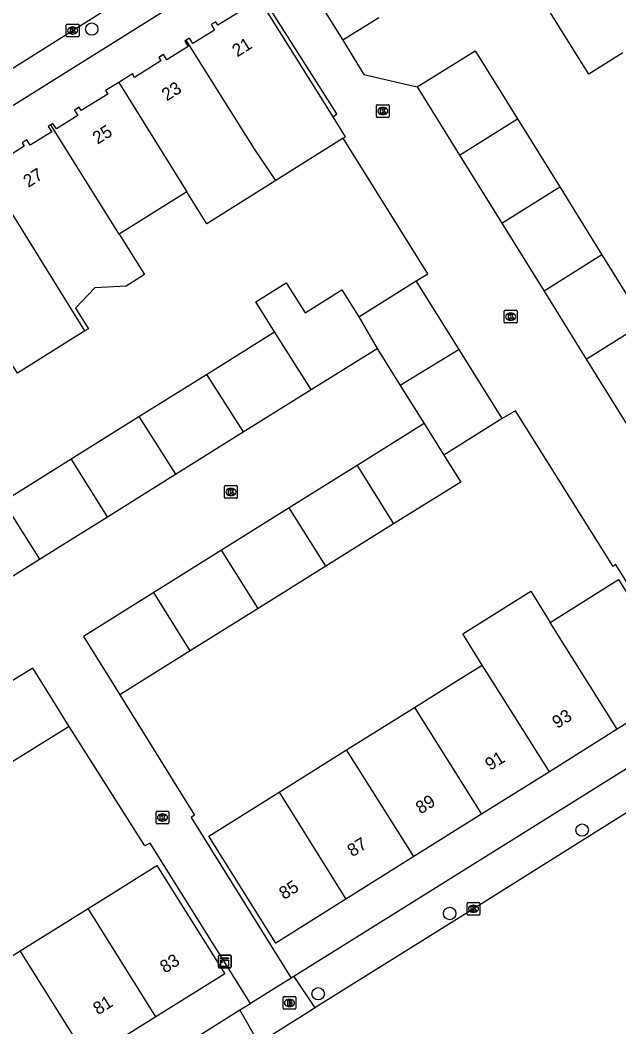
# Model space of a CAD drawing. Extents: x 157767 to 159171, y 387842 to 389425.
# Drawn here: x 158595.3 to 158642.4, y 387972.7 to 388052.1 of the extents above; entities that cross this region are included whole.
import ezdxf

# ---------------------------------------------------------------- set-up
doc = ezdxf.new("R2010")
doc.units = 0
for name, color, linetype in [('IMGEO_Boom', 7, 'Continuous'), ('IMGEO_Brandkraan', 7, 'Continuous'), ('IMGEO_Kast', 7, 'Continuous'), ('IMGEO_Kolk', 7, 'Continuous'), ('IMGEO_Muur', 7, 'Continuous'), ('IMGEO_Pand', 7, 'Continuous'), ('IMGEO_Pand_nummerreeks', 7, 'Continuous'), ('IMGEO_Rijbaan_lokaal_gesloten', 7, 'Continuous'), ('IMGEO_Rijbaan_lokaal_open', 7, 'Continuous'), ('IMGEO_Voetpad_open', 7, 'Continuous')]:
    doc.layers.add(name, color=color, linetype=linetype)

msp = doc.modelspace()

# ---------------------------------------------------------------- linework, layer by layer
at = {"layer": 'IMGEO_Boom'}
for centre in [(158600.899, 388051.349), (158639.525, 387988.246), (158629.093, 387981.676), (158618.736, 387975.35)]:
    msp.add_circle(centre, 0.489, dxfattribs=at)
at = {"layer": 'IMGEO_Brandkraan'}
for p, q in [((158615.976, 387974.202), (158615.976, 387975.054)), ((158616.051, 387975.128), (158616.903, 387975.128)), ((158616.464, 387974.908), (158616.489, 387974.908)), ((158616.977, 387975.054), (158616.977, 387974.202)), ((158616.903, 387974.128), (158616.051, 387974.128)), ((158616.487, 387974.348), (158616.462, 387974.348))]:
    msp.add_line(p, q, dxfattribs=at)
for points in [[(158615.976, 387974.202), (158615.976, 387975.054)], [(158616.051, 387975.128), (158616.903, 387975.128)], [(158616.324, 387974.828), (158616.324, 387974.428), (158616.537, 387974.428)], [(158616.555, 387974.828), (158616.324, 387974.828)], [(158616.503, 387974.747), (158616.449, 387974.747), (158616.449, 387974.671)], [(158616.449, 387974.671), (158616.502, 387974.671)], [(158616.511, 387974.595), (158616.449, 387974.595), (158616.449, 387974.514)], [(158616.449, 387974.514), (158616.511, 387974.514)], [(158616.977, 387975.054), (158616.977, 387974.202)], [(158616.903, 387974.128), (158616.051, 387974.128)]]:
    msp.add_lwpolyline(points, dxfattribs=at)
for centre, radius, start, end in [((158616.053, 387975.052), 0.0765, 91.55205, 178.44795), ((158616.053, 387975.052), 0.0765, 91.55205, 178.44795), ((158616.504, 387974.709), 0.0379, 267.82845, 90.93552), ((158616.512, 387974.554), 0.0404, 269.87594, 90.50774), ((158616.559, 387974.683), 0.145, 59.4692, 91.53667), ((158616.584, 387974.73), 0.0922, 285.51372, 58.15012), ((158616.589, 387974.538), 0.105, 301.31148, 78.98903), ((158616.901, 387975.052), 0.0765, 1.55205, 88.44795), ((158616.901, 387975.052), 0.0765, 1.55205, 88.44795), ((158616.053, 387974.204), 0.0765, 181.55205, 268.44795), ((158616.053, 387974.204), 0.0765, 181.55205, 268.44795), ((158616.543, 387974.679), 0.251, 268.66757, 293.53466), ((158616.901, 387974.204), 0.0765, 271.55205, 358.44795), ((158616.901, 387974.204), 0.0765, 271.55205, 358.44795)]:
    msp.add_arc(centre, radius, start, end, dxfattribs=at)
for centre, major_axis, ratio, start_param, end_param in [((158616.463, 387974.628), (-0.387, 0.002), 0.722429, 4.712389, 7.853982), ((158616.488, 387974.628), (-0.39, 0.002), 0.717154, 1.570796, 4.712389)]:
    msp.add_ellipse(centre, major_axis=major_axis, ratio=ratio, start_param=start_param, end_param=end_param, dxfattribs=at)
at = {"layer": 'IMGEO_Kast'}
for p, q in [((158610.877, 387977.459), (158610.877, 387978.3)), ((158610.877, 387978.3), (158610.877, 387977.459)), ((158610.952, 387978.384), (158611.793, 387978.384)), ((158611.793, 387978.384), (158610.952, 387978.384)), ((158611.877, 387978.309), (158611.877, 387977.468)), ((158611.877, 387977.468), (158611.877, 387978.309)), ((158611.802, 387977.384), (158610.961, 387977.384)), ((158610.961, 387977.384), (158611.802, 387977.384))]:
    msp.add_line(p, q, dxfattribs=at)
for points in [[(158611.072, 387978.174), (158611.672, 387978.174), (158611.672, 387978.089), (158611.072, 387978.089), (158611.072, 387978.174)], [(158611.072, 387977.999), (158611.672, 387977.999), (158611.672, 387977.51), (158611.072, 387977.51), (158611.072, 387977.999)]]:
    msp.add_lwpolyline(points, dxfattribs=at)
msp.add_circle((158611.156, 387977.848), 0.0377, dxfattribs=at)
for centre, start, end in [((158610.955, 387978.306), 92.4484, 184.28452), ((158610.955, 387978.306), 92.4484, 184.28452), ((158611.799, 387978.306), 2.4484, 94.28452), ((158611.799, 387978.306), 2.4484, 94.28452), ((158610.955, 387977.462), 182.4484, 274.28452), ((158610.955, 387977.462), 182.4484, 274.28452), ((158611.799, 387977.462), 272.4484, 4.28452), ((158611.799, 387977.462), 272.4484, 4.28452)]:
    msp.add_arc(centre, 0.0779, start, end, dxfattribs=at)
at = {"layer": 'IMGEO_Kolk'}
for p, q in [((158598.898, 388050.813), (158598.898, 388051.665)), ((158598.973, 388051.739), (158599.825, 388051.739)), ((158599.386, 388051.519), (158599.411, 388051.519)), ((158599.899, 388051.665), (158599.899, 388050.813)), ((158599.825, 388050.739), (158598.973, 388050.739)), ((158599.409, 388050.959), (158599.384, 388050.959)), ((158623.325, 388044.466), (158623.325, 388045.318)), ((158623.4, 388045.392), (158624.252, 388045.392)), ((158623.813, 388045.172), (158623.838, 388045.172)), ((158624.326, 388045.318), (158624.326, 388044.466)), ((158624.252, 388044.392), (158623.4, 388044.392)), ((158623.836, 388044.612), (158623.811, 388044.612)), ((158633.392, 388028.27), (158633.392, 388029.122)), ((158633.467, 388029.196), (158634.319, 388029.196)), ((158633.88, 388028.976), (158633.905, 388028.976)), ((158634.393, 388029.122), (158634.393, 388028.27)), ((158634.319, 388028.196), (158633.467, 388028.196)), ((158633.903, 388028.416), (158633.878, 388028.416)), ((158611.362, 388014.455), (158611.362, 388015.307)), ((158611.437, 388015.381), (158612.289, 388015.381)), ((158611.85, 388015.161), (158611.875, 388015.161)), ((158612.363, 388015.307), (158612.363, 388014.455)), ((158612.289, 388014.381), (158611.437, 388014.381)), ((158611.873, 388014.601), (158611.848, 388014.601)), ((158605.976, 387988.808), (158605.976, 387989.66)), ((158606.051, 387989.734), (158606.903, 387989.734)), ((158606.977, 387989.66), (158606.977, 387988.808)), ((158606.487, 387988.954), (158606.462, 387988.954)), ((158606.464, 387989.514), (158606.489, 387989.514)), ((158606.903, 387988.734), (158606.051, 387988.734)), ((158630.463, 387981.619), (158630.463, 387982.471)), ((158630.538, 387982.545), (158631.39, 387982.545)), ((158631.464, 387982.471), (158631.464, 387981.619)), ((158630.974, 387981.765), (158630.949, 387981.765)), ((158630.951, 387982.325), (158630.976, 387982.325)), ((158631.39, 387981.545), (158630.538, 387981.545))]:
    msp.add_line(p, q, dxfattribs=at)
for points in [[(158598.898, 388050.813), (158598.898, 388051.665)], [(158598.973, 388051.739), (158599.825, 388051.739)], [(158599.219, 388051.439), (158599.342, 388051.439), (158599.342, 388051.288), (158599.472, 388051.439), (158599.636, 388051.439), (158599.49, 388051.288), (158599.643, 388051.039), (158599.491, 388051.039), (158599.406, 388051.203), (158599.342, 388051.136), (158599.342, 388051.039), (158599.219, 388051.039), (158599.219, 388051.439)], [(158599.899, 388051.665), (158599.899, 388050.813)], [(158599.825, 388050.739), (158598.973, 388050.739)], [(158623.325, 388044.466), (158623.325, 388045.318)], [(158623.4, 388045.392), (158624.252, 388045.392)], [(158623.646, 388045.092), (158623.769, 388045.092), (158623.769, 388044.941), (158623.899, 388045.092), (158624.063, 388045.092), (158623.917, 388044.941), (158624.07, 388044.692), (158623.918, 388044.692), (158623.833, 388044.856), (158623.769, 388044.789), (158623.769, 388044.692), (158623.646, 388044.692), (158623.646, 388045.092)], [(158624.326, 388045.318), (158624.326, 388044.466)], [(158624.252, 388044.392), (158623.4, 388044.392)], [(158633.392, 388028.27), (158633.392, 388029.122)], [(158633.467, 388029.196), (158634.319, 388029.196)], [(158633.713, 388028.896), (158633.836, 388028.896), (158633.836, 388028.745), (158633.966, 388028.896), (158634.13, 388028.896), (158633.984, 388028.745), (158634.137, 388028.496), (158633.985, 388028.496), (158633.9, 388028.66), (158633.836, 388028.593), (158633.836, 388028.496), (158633.713, 388028.496), (158633.713, 388028.896)], [(158634.393, 388029.122), (158634.393, 388028.27)], [(158634.319, 388028.196), (158633.467, 388028.196)], [(158611.362, 388014.455), (158611.362, 388015.307)], [(158611.437, 388015.381), (158612.289, 388015.381)], [(158611.683, 388015.081), (158611.806, 388015.081), (158611.806, 388014.93), (158611.936, 388015.081), (158612.1, 388015.081), (158611.954, 388014.93), (158612.107, 388014.681), (158611.955, 388014.681), (158611.87, 388014.845), (158611.806, 388014.778), (158611.806, 388014.681), (158611.683, 388014.681), (158611.683, 388015.081)], [(158612.363, 388015.307), (158612.363, 388014.455)], [(158612.289, 388014.381), (158611.437, 388014.381)], [(158605.976, 387988.808), (158605.976, 387989.66)], [(158606.051, 387989.734), (158606.903, 387989.734)], [(158606.977, 387989.66), (158606.977, 387988.808)], [(158606.297, 387989.434), (158606.42, 387989.434), (158606.42, 387989.283), (158606.55, 387989.434), (158606.714, 387989.434), (158606.568, 387989.283), (158606.721, 387989.034), (158606.569, 387989.034), (158606.484, 387989.198), (158606.42, 387989.131), (158606.42, 387989.034), (158606.297, 387989.034), (158606.297, 387989.434)], [(158606.903, 387988.734), (158606.051, 387988.734)], [(158630.463, 387981.619), (158630.463, 387982.471)], [(158630.538, 387982.545), (158631.39, 387982.545)], [(158631.464, 387982.471), (158631.464, 387981.619)], [(158630.784, 387982.245), (158630.907, 387982.245), (158630.907, 387982.094), (158631.037, 387982.245), (158631.201, 387982.245), (158631.055, 387982.094), (158631.208, 387981.845), (158631.056, 387981.845), (158630.971, 387982.009), (158630.907, 387981.942), (158630.907, 387981.845), (158630.784, 387981.845), (158630.784, 387982.245)], [(158631.39, 387981.545), (158630.538, 387981.545)]]:
    msp.add_lwpolyline(points, dxfattribs=at)
for centre, start, end in [((158598.975, 388051.663), 91.55205, 178.44795), ((158598.975, 388051.663), 91.55205, 178.44795), ((158599.823, 388051.663), 1.55205, 88.44795), ((158599.823, 388051.663), 1.55205, 88.44795), ((158598.975, 388050.815), 181.55205, 268.44795), ((158598.975, 388050.815), 181.55205, 268.44795), ((158599.823, 388050.815), 271.55205, 358.44795), ((158599.823, 388050.815), 271.55205, 358.44795), ((158623.402, 388045.316), 91.55205, 178.44795), ((158623.402, 388045.316), 91.55205, 178.44795), ((158624.25, 388045.316), 1.55205, 88.44795), ((158624.25, 388045.316), 1.55205, 88.44795), ((158623.402, 388044.468), 181.55205, 268.44795), ((158623.402, 388044.468), 181.55205, 268.44795), ((158624.25, 388044.468), 271.55205, 358.44795), ((158624.25, 388044.468), 271.55205, 358.44795), ((158633.469, 388029.12), 91.55205, 178.44795), ((158633.469, 388029.12), 91.55205, 178.44795), ((158634.317, 388029.12), 1.55205, 88.44795), ((158634.317, 388029.12), 1.55205, 88.44795), ((158633.469, 388028.272), 181.55205, 268.44795), ((158633.469, 388028.272), 181.55205, 268.44795), ((158634.317, 388028.272), 271.55205, 358.44795), ((158634.317, 388028.272), 271.55205, 358.44795), ((158611.439, 388015.305), 91.55205, 178.44795), ((158611.439, 388015.305), 91.55205, 178.44795), ((158612.287, 388015.305), 1.55205, 88.44795), ((158612.287, 388015.305), 1.55205, 88.44795), ((158611.439, 388014.457), 181.55205, 268.44795), ((158611.439, 388014.457), 181.55205, 268.44795), ((158612.287, 388014.457), 271.55205, 358.44795), ((158612.287, 388014.457), 271.55205, 358.44795), ((158606.053, 387989.658), 91.55205, 178.44795), ((158606.053, 387989.658), 91.55205, 178.44795), ((158606.901, 387989.658), 1.55205, 88.44795), ((158606.901, 387989.658), 1.55205, 88.44795), ((158606.053, 387988.81), 181.55205, 268.44795), ((158606.053, 387988.81), 181.55205, 268.44795), ((158606.901, 387988.81), 271.55205, 358.44795), ((158606.901, 387988.81), 271.55205, 358.44795), ((158630.54, 387982.469), 91.55205, 178.44795), ((158630.54, 387982.469), 91.55205, 178.44795), ((158631.388, 387982.469), 1.55205, 88.44795), ((158631.388, 387982.469), 1.55205, 88.44795), ((158630.54, 387981.621), 181.55205, 268.44795), ((158630.54, 387981.621), 181.55205, 268.44795), ((158631.388, 387981.621), 271.55205, 358.44795), ((158631.388, 387981.621), 271.55205, 358.44795)]:
    msp.add_arc(centre, 0.0765, start, end, dxfattribs=at)
for centre, major_axis, ratio, start_param, end_param in [((158599.385, 388051.239), (-0.387, 0.002), 0.722429, 4.712389, 7.853982), ((158599.41, 388051.239), (-0.39, 0.002), 0.717154, 1.570796, 4.712389), ((158623.812, 388044.892), (-0.387, 0.002), 0.722429, 4.712389, 7.853982), ((158623.837, 388044.892), (-0.39, 0.002), 0.717154, 1.570796, 4.712389), ((158633.879, 388028.696), (-0.387, 0.002), 0.722429, 4.712389, 7.853982), ((158633.904, 388028.696), (-0.39, 0.002), 0.717154, 1.570796, 4.712389), ((158611.849, 388014.881), (-0.387, 0.002), 0.722429, 4.712389, 7.853982), ((158611.874, 388014.881), (-0.39, 0.002), 0.717154, 1.570796, 4.712389), ((158606.463, 387989.234), (-0.387, 0.002), 0.722429, 4.712389, 7.853982), ((158606.488, 387989.234), (-0.39, 0.002), 0.717154, 1.570796, 4.712389), ((158630.95, 387982.045), (-0.387, 0.002), 0.722429, 4.712389, 7.853982), ((158630.975, 387982.045), (-0.39, 0.002), 0.717154, 1.570796, 4.712389)]:
    msp.add_ellipse(centre, major_axis=major_axis, ratio=ratio, start_param=start_param, end_param=end_param, dxfattribs=at)
at = {"layer": 'IMGEO_Muur'}
for points in [[(158620.679, 388050.474), (158622.339, 388047.758), (158626.535, 388046.797)], [(158626.461, 388031.515), (158627.361, 388032.074), (158620.707, 388042.743)]]:
    msp.add_lwpolyline(points, dxfattribs=at)
at = {"layer": 'IMGEO_Pand'}
for points in [[(158617.222, 388056.036), (158620.679, 388050.474)], [(158619.908, 388044.446), (158613.947, 388053.977), (158612.748, 388053.227), (158612.919, 388052.953), (158610.839, 388051.651), (158610.668, 388051.926), (158610.3, 388051.697), (158610.569, 388051.269), (158608.874, 388050.209), (158608.606, 388050.638), (158608.344, 388050.474)], [(158642.736, 388049.48), (158640.047, 388047.797), (158636.713, 388053.125)], [(158623.514, 388052.236), (158620.679, 388050.474)], [(158608.344, 388050.474), (158608.238, 388050.408), (158608.507, 388049.981), (158606.812, 388048.92), (158606.544, 388049.348), (158606.176, 388049.119), (158606.348, 388048.845), (158604.267, 388047.544), (158604.097, 388047.818), (158603.032, 388047.152)], [(158615.388, 388039.416), (158613.748, 388041.867), (158608.344, 388050.474)], [(158626.535, 388046.797), (158631.111, 388049.638), (158634.435, 388044.284)], [(158603.032, 388047.152), (158601.99, 388046.5), (158602.162, 388046.226), (158600.08, 388044.924), (158599.909, 388045.199), (158599.542, 388044.969), (158599.81, 388044.542), (158598.116, 388043.482), (158597.848, 388043.91), (158597.665, 388043.796)], [(158603.032, 388047.152), (158608.4, 388038.523)], [(158626.535, 388046.797), (158629.869, 388041.427)], [(158620.707, 388042.743), (158620.898, 388042.862), (158619.908, 388044.446)], [(158597.665, 388043.796), (158597.48, 388043.681), (158597.749, 388043.254), (158596.054, 388042.193), (158595.786, 388042.621), (158595.418, 388042.392), (158595.59, 388042.118), (158593.509, 388040.817), (158593.338, 388041.091), (158592.326, 388040.458), (158593.308, 388038.884)], [(158603.064, 388035.187), (158597.665, 388043.796)], [(158629.869, 388041.427), (158634.435, 388044.284)], [(158634.435, 388044.284), (158637.764, 388038.92)], [(158620.707, 388042.743), (158615.388, 388039.416)], [(158629.869, 388041.427), (158633.203, 388036.057)], [(158600.362, 388027.574), (158593.308, 388038.884)], [(158615.388, 388039.416), (158609.958, 388036.019), (158608.4, 388038.523)], [(158633.203, 388036.057), (158637.764, 388038.92)], [(158637.764, 388038.92), (158641.087, 388033.568)], [(158608.4, 388038.523), (158603.064, 388035.187)], [(158633.203, 388036.057), (158636.529, 388030.698)], [(158603.064, 388035.187), (158605.057, 388032.01), (158603.604, 388031.102), (158601.147, 388030.977), (158599.613, 388029.374), (158600.633, 388027.743), (158600.362, 388027.574)], [(158641.087, 388033.568), (158636.529, 388030.698)], [(158641.087, 388033.568), (158644.409, 388028.217)], [(158615.304, 388027.493), (158613.812, 388029.857), (158616.2, 388031.365), (158617.7, 388028.989), (158620.6, 388030.8), (158621.923, 388028.682)], [(158621.923, 388028.682), (158626.461, 388031.515)], [(158629.845, 388026.095), (158626.461, 388031.515)], [(158636.529, 388030.698), (158639.851, 388025.347)], [(158621.923, 388028.682), (158623.379, 388026.197)], [(158639.851, 388025.347), (158644.409, 388028.217)], [(158600.362, 388027.574), (158595.048, 388024.252), (158593.345, 388026.976)], [(158609.949, 388024.149), (158615.304, 388027.493)], [(158618.174, 388022.947), (158615.304, 388027.493)], [(158618.174, 388022.947), (158623.379, 388026.197)], [(158623.379, 388026.197), (158625.201, 388023.28)], [(158629.845, 388026.095), (158625.201, 388023.28)], [(158633.237, 388020.663), (158629.845, 388026.095)], [(158639.851, 388025.347), (158643.178, 388019.988)], [(158604.619, 388020.821), (158609.949, 388024.149)], [(158609.949, 388024.149), (158612.831, 388019.611)], [(158612.831, 388019.611), (158618.174, 388022.947)], [(158625.201, 388023.28), (158627.084, 388020.264)], [(158599.282, 388017.488), (158604.619, 388020.821)], [(158604.619, 388020.821), (158607.488, 388016.275)], [(158633.237, 388020.663), (158628.633, 388017.789)], [(158627.084, 388020.264), (158621.813, 388016.973)], [(158627.084, 388020.264), (158628.633, 388017.789)], [(158607.488, 388016.275), (158612.831, 388019.611)], [(158593.922, 388014.141), (158599.282, 388017.488)], [(158602.139, 388012.934), (158599.282, 388017.488)], [(158628.633, 388017.789), (158629.958, 388015.666), (158624.672, 388012.365)], [(158621.813, 388016.973), (158616.459, 388013.63)], [(158621.813, 388016.973), (158624.672, 388012.365)], [(158602.139, 388012.934), (158607.488, 388016.275)], [(158593.922, 388014.141), (158596.796, 388009.599)], [(158616.459, 388013.63), (158611.116, 388010.294)], [(158619.341, 388009.037), (158616.459, 388013.63)], [(158596.796, 388009.599), (158602.139, 388012.934)], [(158624.672, 388012.365), (158619.341, 388009.037)], [(158611.116, 388010.294), (158605.781, 388006.962)], [(158613.996, 388005.699), (158611.116, 388010.294)], [(158591.454, 388006.263), (158596.796, 388009.599)], [(158619.341, 388009.037), (158613.996, 388005.699)], [(158637.008, 388004.602), (158642.394, 388007.975), (158647.388, 388000), (158647.666, 387999.556), (158642.283, 387996.185)], [(158631.651, 388001.247), (158630.115, 388003.7), (158635.472, 388007.055), (158637.008, 388004.602)], [(158605.781, 388006.962), (158600.246, 388003.506), (158602.435, 388000), (158603.117, 387998.907)], [(158608.658, 388002.366), (158605.781, 388006.962)], [(158613.996, 388005.699), (158608.658, 388002.366)], [(158642.283, 387996.185), (158639.892, 388000), (158637.008, 388004.602)], [(158608.658, 388002.366), (158604.868, 388000), (158603.117, 387998.907)], [(158599.123, 387996.415), (158596.882, 388000), (158596.25, 388001.011), (158594.633, 388000), (158590.823, 387997.618)], [(158626.322, 387997.91), (158629.659, 388000), (158631.651, 388001.247)], [(158636.946, 387992.843), (158632.437, 388000), (158631.651, 388001.247)], [(158620.977, 387994.563), (158626.322, 387997.91)], [(158626.322, 387997.91), (158631.608, 387989.5)], [(158599.123, 387996.415), (158593.714, 387993.033)], [(158642.283, 387996.185), (158636.946, 387992.843)], [(158615.65, 387991.226), (158620.977, 387994.563)], [(158626.273, 387986.159), (158620.977, 387994.563)], [(158636.946, 387992.843), (158631.608, 387989.5)], [(158620.913, 387982.803), (158615.393, 387979.346), (158610.121, 387987.764), (158615.65, 387991.226)], [(158615.65, 387991.226), (158620.913, 387982.803)], [(158631.608, 387989.5), (158626.273, 387986.159)], [(158626.273, 387986.159), (158620.913, 387982.803)], [(158600.628, 387982.072), (158601.797, 387982.803), (158606.036, 387985.453), (158611.378, 387976.91), (158605.959, 387973.522)], [(158595.269, 387978.721), (158600.628, 387982.072)], [(158605.959, 387973.522), (158600.628, 387982.072)], [(158589.921, 387975.378), (158595.269, 387978.721)], [(158600.622, 387970.185), (158595.269, 387978.721)], [(158605.959, 387973.522), (158600.622, 387970.185)]]:
    msp.add_lwpolyline(points, dxfattribs=at)
at = {"layer": 'IMGEO_Rijbaan_lokaal_gesloten'}
for points in [[(158650.869, 387994.462), (158642.61, 387989.33), (158630.049, 387981.471), (158618.472, 387974.23)], [(158618.472, 387974.23), (158618.206, 387974.064), (158614.182, 387971.548), (158614.047, 387971.463)]]:
    msp.add_lwpolyline(points, dxfattribs=at)
at = {"layer": 'IMGEO_Rijbaan_lokaal_open'}
for points in [[(158619.908, 388044.446), (158620.209, 388044.672), (158612.65, 388056.606)], [(158586.389, 388043.071), (158602.47, 388053.168), (158607.134, 388056.097)], [(158620.679, 388050.474), (158622.339, 388047.758), (158626.535, 388046.797)], [(158626.461, 388031.515), (158627.361, 388032.074), (158620.707, 388042.743)], [(158649.662, 387997.212), (158647.915, 388000), (158642.158, 388009.189), (158641.958, 388009.019), (158634.286, 388021.267), (158633.237, 388020.663)], [(158603.117, 387998.907), (158608.982, 387989.419), (158608.731, 387989.249), (158616.612, 387976.581)], [(158613.402, 387974.592), (158605.492, 387987.222), (158605.073, 387987.002), (158599.123, 387996.415)], [(158616.612, 387976.581), (158613.402, 387974.592)]]:
    msp.add_lwpolyline(points, dxfattribs=at)
at = {"layer": 'IMGEO_Voetpad_open'}
for points in [[(158548.372, 388014.479), (158586.39, 388038.074), (158587.736, 388040.994), (158612.65, 388056.606)], [(158649.662, 387997.212), (158616.824, 387976.713)], [(158616.824, 387976.713), (158616.612, 387976.581)], [(158616.824, 387976.713), (158618.472, 387974.23)], [(158612.576, 387974.073), (158613.402, 387974.592)], [(158548.655, 387934.165), (158579.393, 387953.259), (158586.637, 387957.759), (158612.576, 387974.073)], [(158614.047, 387971.463), (158612.576, 387974.073)]]:
    msp.add_lwpolyline(points, dxfattribs=at)

# ---------------------------------------------------------------- texts
at = {"layer": 'IMGEO_Pand_nummerreeks'}
for s, rotation, p in [('21', 32.01672, (158612.355, 388049.114)), ('23', 32.01688, (158606.807, 388045.645)), ('25', 32.01672, (158601.355, 388042.236)), ('27', 32.01688, (158595.903, 388038.827)), ('93', 32.05563, (158637.561, 387996.201)), ('91', 32.05563, (158632.277, 387992.893)), ('89', 32.05563, (158626.803, 387989.465)), ('87', 32.05563, (158621.424, 387986.096)), ('85', 32.05563, (158616.045, 387982.728)), ('83', 32.01451, (158606.662, 387976.934)), ('81', 32.01451, (158601.4, 387973.644))]:
    msp.add_text(s, height=1, rotation=rotation, dxfattribs=at).set_placement(p)

doc.saveas('drawing.dxf')
